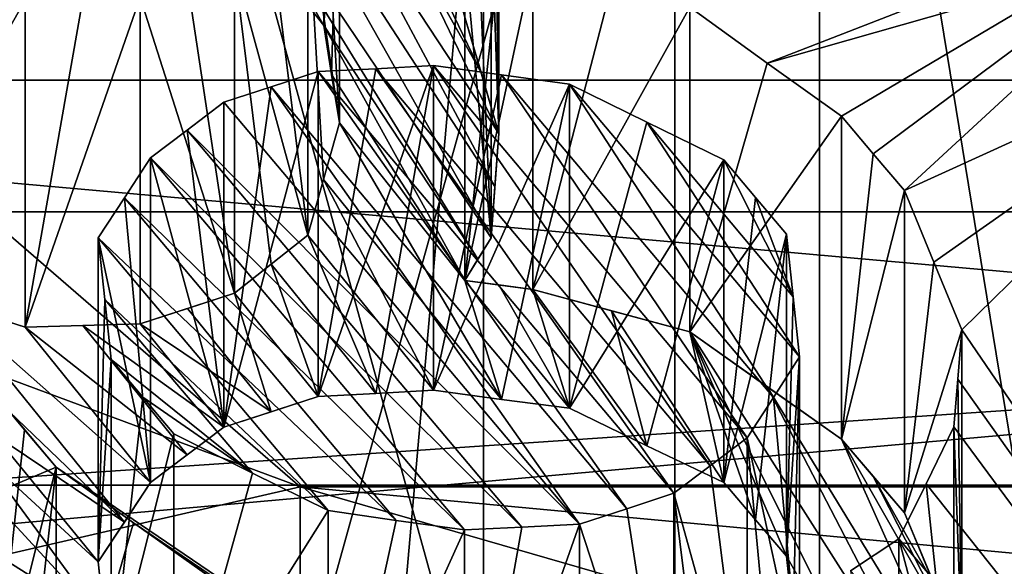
# Model space of a CAD drawing. Header units: millimetres. Extents: x -122 to 122, y -98 to 94.
# Tile 325 of 533: x 64.72 to 67.46, y -51.26 to -49.74. Entities that reach past the tile are written whole.
import ezdxf

# ---------------------------------------------------------------- set-up
doc = ezdxf.new("R2010")
doc.units = ezdxf.units.MM
doc.header["$LTSCALE"] = 26.699852
for name, color, linetype in [('1', 7, 'CONTINUOUS'), ('1751', 7, 'CONTINUOUS'), ('1775', 7, 'CONTINUOUS'), ('1785', 7, 'CONTINUOUS'), ('1801', 7, 'CONTINUOUS'), ('1813', 7, 'CONTINUOUS'), ('1823', 7, 'CONTINUOUS'), ('2', 7, 'CONTINUOUS'), ('37', 7, 'CONTINUOUS'), ('43', 7, 'CONTINUOUS'), ('45', 7, 'CONTINUOUS'), ('46', 7, 'CONTINUOUS'), ('49', 7, 'CONTINUOUS'), ('50', 7, 'CONTINUOUS'), ('5017', 7, 'CONTINUOUS'), ('5020', 7, 'CONTINUOUS'), ('5235', 7, 'CONTINUOUS'), ('5238', 7, 'CONTINUOUS'), ('5240', 7, 'CONTINUOUS'), ('5246', 7, 'CONTINUOUS'), ('5340', 7, 'CONTINUOUS'), ('5341', 7, 'CONTINUOUS'), ('5342', 7, 'CONTINUOUS'), ('5343', 7, 'CONTINUOUS'), ('5344', 7, 'CONTINUOUS'), ('5345', 7, 'CONTINUOUS'), ('5346', 7, 'CONTINUOUS'), ('5347', 7, 'CONTINUOUS'), ('5352', 7, 'CONTINUOUS'), ('5353', 7, 'CONTINUOUS'), ('5371', 7, 'CONTINUOUS'), ('5372', 7, 'CONTINUOUS'), ('5373', 7, 'CONTINUOUS'), ('5374', 7, 'CONTINUOUS'), ('5375', 7, 'CONTINUOUS'), ('5376', 7, 'CONTINUOUS'), ('5377', 7, 'CONTINUOUS'), ('5378', 7, 'CONTINUOUS'), ('5379', 7, 'CONTINUOUS'), ('5380', 7, 'CONTINUOUS'), ('5381', 7, 'CONTINUOUS'), ('5382', 7, 'CONTINUOUS'), ('5383', 7, 'CONTINUOUS'), ('5384', 7, 'CONTINUOUS'), ('5385', 7, 'CONTINUOUS'), ('5386', 7, 'CONTINUOUS'), ('5387', 7, 'CONTINUOUS'), ('5388', 7, 'CONTINUOUS'), ('5389', 7, 'CONTINUOUS'), ('5395', 7, 'CONTINUOUS'), ('5396', 7, 'CONTINUOUS'), ('5397', 7, 'CONTINUOUS'), ('5398', 7, 'CONTINUOUS'), ('5399', 7, 'CONTINUOUS'), ('5400', 7, 'CONTINUOUS'), ('5401', 7, 'CONTINUOUS'), ('5451', 7, 'CONTINUOUS'), ('6', 7, 'CONTINUOUS')]:
    doc.layers.add(name, color=color, linetype=linetype)

msp = doc.modelspace()

# ---------------------------------------------------------------- linework, layer by layer
at = {"layer": '1', "color": 7, "linetype": 'Continuous', "true_color": 0xf5f5f5}
for points in [[(59.3935, -52.4456, -66.8384), (55, -47.1423, -57.6529), (65.5004, -51.0395, -64.403), (59.3935, -52.4456, -66.8384)], [(55, -47.1423, -57.6529), (61, -47.1423, -57.6529), (65.5004, -51.0395, -64.403), (55, -47.1423, -57.6529)], [(80.6065, -52.4456, -66.8384), (59.3935, -52.4456, -66.8384), (65.5004, -51.0395, -64.403), (80.6065, -52.4456, -66.8384)], [(74.4996, -51.0395, -64.403), (80.6065, -52.4456, -66.8384), (65.5004, -51.0395, -64.403), (74.4996, -51.0395, -64.403)]]:
    msp.add_3dface(points, dxfattribs=at)
at = {"layer": '1751', "color": 250, "linetype": 'Continuous', "true_color": 0x323232}
for points in [[(94.5, -55.9103, 76.8394), (94.5, -48.9821, 80.8394), (45.5, -48.9821, 80.8394), (94.5, -55.9103, 76.8394)], [(45.5, -55.9103, 76.8394), (94.5, -55.9103, 76.8394), (45.5, -48.9821, 80.8394), (45.5, -55.9103, 76.8394)]]:
    msp.add_3dface(points, dxfattribs=at)
at = {"layer": '1775', "color": 250, "linetype": 'Continuous', "true_color": 0x323232}
for points in [[(78.5, -49.9103, 66.4471), (61.5, -49.9103, 66.4471), (78.5, -42.9821, 70.4471), (78.5, -49.9103, 66.4471)], [(78.5, -42.9821, 70.4471), (61.5, -49.9103, 66.4471), (61.5, -42.9821, 70.4471), (78.5, -42.9821, 70.4471)]]:
    msp.add_3dface(points, dxfattribs=at)
at = {"layer": '1785', "color": 250, "linetype": 'Continuous', "true_color": 0x323232}
for points in [[(61.5, -49.9103, 66.4471), (78.5, -49.9103, 66.4471), (78.5, -51.4279, 66.2473), (61.5, -49.9103, 66.4471)], [(61.5, -51.4279, 66.2473), (61.5, -49.9103, 66.4471), (78.5, -51.4279, 66.2473), (61.5, -51.4279, 66.2473)]]:
    msp.add_3dface(points, dxfattribs=at)
at = {"layer": '1801', "color": 250, "linetype": 'Continuous', "true_color": 0x323232}
for points in [[(94.5, -48.9821, -80.8394), (94.5, -55.9103, -76.8394), (45.5, -55.9103, -76.8394), (94.5, -48.9821, -80.8394)], [(94.5, -48.9821, -80.8394), (45.5, -55.9103, -76.8394), (45.5, -48.9821, -80.8394), (94.5, -48.9821, -80.8394)]]:
    msp.add_3dface(points, dxfattribs=at)
at = {"layer": '1813', "color": 250, "linetype": 'Continuous', "true_color": 0x323232}
for points in [[(61.5, -42.9821, -70.4471), (61.5, -49.9103, -66.4471), (78.5, -49.9103, -66.4471), (61.5, -42.9821, -70.4471)], [(78.5, -42.9821, -70.4471), (61.5, -42.9821, -70.4471), (78.5, -49.9103, -66.4471), (78.5, -42.9821, -70.4471)]]:
    msp.add_3dface(points, dxfattribs=at)
at = {"layer": '1823', "color": 250, "linetype": 'Continuous', "true_color": 0x323232}
for points in [[(78.5, -49.9103, -66.4471), (61.5, -49.9103, -66.4471), (61.5, -51.4279, -66.2473), (78.5, -49.9103, -66.4471)], [(78.5, -49.9103, -66.4471), (61.5, -51.4279, -66.2473), (78.5, -51.4279, -66.2473), (78.5, -49.9103, -66.4471)]]:
    msp.add_3dface(points, dxfattribs=at)
at = {"layer": '2', "color": 7, "linetype": 'Continuous', "true_color": 0xf5f5f5}
msp.add_3dface([(61, -49.7404, -56.1529), (59.3935, -55.0436, -65.3384), (65.5004, -53.6376, -62.903), (61, -49.7404, -56.1529)], dxfattribs=at)
at = {"layer": '37', "color": 7, "linetype": 'Continuous', "true_color": 0xf5f5f5}
for points in [[(61.75, -49.7404, -56.1529), (65.875, -53.3127, -62.3404), (58, -49.7404, -56.1529), (61.75, -49.7404, -56.1529)], [(58, -49.7404, -56.1529), (65.875, -53.3127, -62.3404), (59.6088, -52.7408, -61.3497), (58, -49.7404, -56.1529)]]:
    msp.add_3dface(points, dxfattribs=at)
at = {"layer": '43', "color": 7, "linetype": 'Continuous', "true_color": 0xf5f5f5}
for points in [[(70, -53.6186, -37.9138), (70, -43.7404, -43.617), (66.9428, -43.9306, -45.5452), (70, -53.6186, -37.9138)], [(66.9428, -43.9306, -45.5452), (64, -44.5442, -47.1529), (66.9428, -55.1934, -39.0427), (66.9428, -43.9306, -45.5452)], [(70, -53.6186, -37.9138), (66.9428, -43.9306, -45.5452), (66.9428, -55.1934, -39.0427), (70, -53.6186, -37.9138)], [(64, -44.5442, -47.1529), (64, -56.2789, -40.3779), (66.9428, -55.1934, -39.0427), (64, -44.5442, -47.1529)]]:
    msp.add_3dface(points, dxfattribs=at)
at = {"layer": '45', "color": 7, "linetype": 'Continuous', "true_color": 0xf5f5f5}
for points in [[(64.0093, -62.0504, -53.0395), (66.5413, -63.3164, -55.2322), (63.0825, -50.8944, -55.4866), (64.0093, -62.0504, -53.0395)], [(63.0825, -50.8944, -55.4866), (66.5413, -63.3164, -55.2322), (66.5413, -53.8897, -60.6747), (63.0825, -50.8944, -55.4866)]]:
    msp.add_3dface(points, dxfattribs=at)
at = {"layer": '46', "color": 7, "linetype": 'Continuous', "true_color": 0xf5f5f5}
for points in [[(63.0825, -60.321, -50.0441), (63.0825, -50.8944, -55.4866), (66.5413, -47.899, -50.2985), (63.0825, -60.321, -50.0441)], [(66.5413, -57.3257, -44.856), (63.0825, -60.321, -50.0441), (66.5413, -47.899, -50.2985), (66.5413, -57.3257, -44.856)], [(73.4587, -57.3257, -44.856), (66.5413, -57.3257, -44.856), (73.4587, -47.899, -50.2985), (73.4587, -57.3257, -44.856)], [(73.4587, -47.899, -50.2985), (66.5413, -57.3257, -44.856), (66.5413, -47.899, -50.2985), (73.4587, -47.899, -50.2985)]]:
    msp.add_3dface(points, dxfattribs=at)
at = {"layer": '49', "color": 7, "linetype": 'Continuous', "true_color": 0xf5f5f5}
for points in [[(61.75, -49.7404, -56.1529), (65.875, -46.168, -49.9654), (63.0825, -50.8944, -55.4866), (61.75, -49.7404, -56.1529)], [(63.0825, -50.8944, -55.4866), (65.875, -46.168, -49.9654), (66.5413, -47.899, -50.2985), (63.0825, -50.8944, -55.4866)]]:
    msp.add_3dface(points, dxfattribs=at)
at = {"layer": '50', "color": 7, "linetype": 'Continuous', "true_color": 0xf5f5f5}
for points in [[(65.875, -53.3127, -62.3404), (61.75, -49.7404, -56.1529), (66.5413, -53.8897, -60.6747), (65.875, -53.3127, -62.3404)], [(61.75, -49.7404, -56.1529), (63.0825, -50.8944, -55.4866), (66.5413, -53.8897, -60.6747), (61.75, -49.7404, -56.1529)]]:
    msp.add_3dface(points, dxfattribs=at)
at = {"layer": '5017', "color": 7, "linetype": 'Continuous', "true_color": 0xf5f5f5}
for points in [[(66.0095, -41.9544, -52.6671), (62.019, -45.4103, -58.6529), (66.0095, -90.8021, -24.4649), (66.0095, -41.9544, -52.6671)], [(73.9905, -41.9544, -52.6671), (66.0095, -41.9544, -52.6671), (73.9905, -90.8021, -24.4649), (73.9905, -41.9544, -52.6671)], [(73.9905, -90.8021, -24.4649), (66.0095, -41.9544, -52.6671), (66.0095, -90.8021, -24.4649), (73.9905, -90.8021, -24.4649)], [(66.0095, -90.8021, -24.4649), (62.019, -45.4103, -58.6529), (62.019, -94.258, -30.4506), (66.0095, -90.8021, -24.4649)]]:
    msp.add_3dface(points, dxfattribs=at)
at = {"layer": '5020', "color": 7, "linetype": 'Continuous', "true_color": 0xf5f5f5}
for points in [[(62.019, -45.4103, -58.6529), (66.0095, -48.8661, -64.6386), (62.019, -94.258, -30.4506), (62.019, -45.4103, -58.6529)], [(62.019, -94.258, -30.4506), (66.0095, -48.8661, -64.6386), (66.0095, -97.7139, -36.4364), (62.019, -94.258, -30.4506)], [(66.0095, -48.8661, -64.6386), (73.9905, -48.8661, -64.6386), (66.0095, -97.7139, -36.4364), (66.0095, -48.8661, -64.6386)], [(66.0095, -97.7139, -36.4364), (73.9905, -48.8661, -64.6386), (73.9905, -97.7139, -36.4364), (66.0095, -97.7139, -36.4364)]]:
    msp.add_3dface(points, dxfattribs=at)
at = {"layer": '5235', "color": 7, "linetype": 'Continuous', "true_color": 0xf5f5f5}
for points in [[(66.5832, -49.7074, 47.4776), (71.2415, -48.6011, 46.1946), (66.7982, -49.8632, 47.5998), (66.5832, -49.7074, 47.4776)], [(66.7982, -49.8632, 47.5998), (71.2415, -48.6011, 46.1946), (68.1181, -49.3505, 46.9333), (66.7982, -49.8632, 47.5998)], [(67.0046, -50.0104, 47.7186), (66.7982, -49.8632, 47.5998), (68.1181, -49.3505, 46.9333), (67.0046, -50.0104, 47.7186)], [(67.0925, -50.1151, 47.8138), (67.0046, -50.0104, 47.7186), (68.1181, -49.3505, 46.9333), (67.0925, -50.1151, 47.8138)], [(67.1789, -50.2172, 47.9079), (67.0925, -50.1151, 47.8138), (68.1181, -49.3505, 46.9333), (67.1789, -50.2172, 47.9079)], [(67.1789, -50.2172, 47.9079), (68.1181, -49.3505, 46.9333), (68.2164, -49.7448, 47.3093), (67.1789, -50.2172, 47.9079)], [(67.2607, -50.4163, 48.1071), (67.1789, -50.2172, 47.9079), (68.2164, -49.7448, 47.3093), (67.2607, -50.4163, 48.1071)], [(67.3385, -50.6034, 48.298), (67.2607, -50.4163, 48.1071), (68.2164, -49.7448, 47.3093), (67.3385, -50.6034, 48.298)], [(70, -54.5035, 53.4029), (67.3385, -50.6034, 48.298), (68.2164, -49.7448, 47.3093), (70, -54.5035, 53.4029)], [(67.3385, -50.6034, 48.298), (70, -54.5035, 53.4029), (67.3274, -50.7412, 48.4503), (67.3385, -50.6034, 48.298)], [(67.3274, -50.7412, 48.4503), (70, -54.5035, 53.4029), (67.3165, -50.8734, 48.5986), (67.3274, -50.7412, 48.4503)], [(64.6486, -50.7785, 49.0488), (64.8229, -50.9852, 49.2382), (63.6805, -51.4663, 50.1756), (64.6486, -50.7785, 49.0488)], [(64.7354, -50.8818, 49.1429), (64.8229, -50.9852, 49.2382), (64.6486, -50.7785, 49.0488), (64.7354, -50.8818, 49.1429)], [(67.3165, -50.8734, 48.5986), (70, -54.5035, 53.4029), (67.2395, -51.0311, 48.7872), (67.3165, -50.8734, 48.5986)], [(64.8229, -50.9852, 49.2382), (70, -54.5035, 53.4029), (63.6805, -51.4663, 50.1756), (64.8229, -50.9852, 49.2382)], [(65.0379, -51.14, 49.361), (70, -54.5035, 53.4029), (64.8229, -50.9852, 49.2382), (65.0379, -51.14, 49.361)], [(67.2395, -51.0311, 48.7872), (70, -54.5035, 53.4029), (67.1636, -51.1845, 48.9741), (67.2395, -51.0311, 48.7872)], [(65.2443, -51.2861, 49.4804), (70, -54.5035, 53.4029), (65.0379, -51.14, 49.361), (65.2443, -51.2861, 49.4804)], [(67.1636, -51.1845, 48.9741), (70, -54.5035, 53.4029), (67.029, -51.273, 49.0976), (67.1636, -51.1845, 48.9741)]]:
    msp.add_3dface(points, dxfattribs=at)
at = {"layer": '5238', "color": 7, "linetype": 'Continuous', "true_color": 0xf5f5f5}
for points in [[(65.5508, -49.8864, 47.8582), (65.7108, -49.8786, 47.8156), (66.5385, -51.0578, 48.9312), (65.5508, -49.8864, 47.8582)], [(65.7108, -49.8786, 47.8156), (65.8707, -49.8699, 47.7735), (66.6399, -50.9814, 48.826), (65.7108, -49.8786, 47.8156)], [(66.5385, -51.0578, 48.9312), (65.7108, -49.8786, 47.8156), (66.6399, -50.9814, 48.826), (66.5385, -51.0578, 48.9312)], [(66.0595, -49.8961, 47.7628), (66.7422, -50.9035, 48.7203), (65.8707, -49.8699, 47.7735), (66.0595, -49.8961, 47.7628)], [(65.8707, -49.8699, 47.7735), (66.7422, -50.9035, 48.7203), (66.6399, -50.9814, 48.826), (65.8707, -49.8699, 47.7735)], [(65.4199, -49.9294, 47.9319), (65.5508, -49.8864, 47.8582), (66.4076, -51.1008, 49.0049), (65.4199, -49.9294, 47.9319)], [(66.4076, -51.1008, 49.0049), (65.5508, -49.8864, 47.8582), (66.5385, -51.0578, 48.9312), (66.4076, -51.1008, 49.0049)], [(66.815, -50.7919, 48.5833), (66.7422, -50.9035, 48.7203), (66.0595, -49.8961, 47.7628), (66.815, -50.7919, 48.5833)], [(66.2487, -49.9212, 47.7526), (66.815, -50.7919, 48.5833), (66.0595, -49.8961, 47.7628), (66.2487, -49.9212, 47.7526)], [(65.289, -49.9717, 48.006), (65.4199, -49.9294, 47.9319), (66.2767, -51.1431, 49.079), (65.289, -49.9717, 48.006)], [(66.2767, -51.1431, 49.079), (65.4199, -49.9294, 47.9319), (66.4076, -51.1008, 49.0049), (66.2767, -51.1431, 49.079)], [(66.8878, -50.6792, 48.447), (66.815, -50.7919, 48.5833), (66.2487, -49.9212, 47.7526), (66.8878, -50.6792, 48.447)], [(66.4633, -50.0275, 47.8234), (66.8878, -50.6792, 48.447), (66.2487, -49.9212, 47.7526), (66.4633, -50.0275, 47.8234)], [(65.1872, -50.0492, 48.1112), (65.289, -49.9717, 48.006), (66.2767, -51.1431, 49.079), (65.1872, -50.0492, 48.1112)], [(66.87, -50.5126, 48.2682), (66.8878, -50.6792, 48.447), (66.4633, -50.0275, 47.8234), (66.87, -50.5126, 48.2682)], [(66.6774, -50.1316, 47.895), (66.87, -50.5126, 48.2682), (66.4633, -50.0275, 47.8234), (66.6774, -50.1316, 47.895)], [(65.0854, -50.1259, 48.2169), (65.1872, -50.0492, 48.1112), (66.1166, -51.1517, 49.1212), (65.0854, -50.1259, 48.2169)], [(66.1166, -51.1517, 49.1212), (65.1872, -50.0492, 48.1112), (66.2767, -51.1431, 49.079), (66.1166, -51.1517, 49.1212)], [(65.0126, -50.2374, 48.3539), (65.0854, -50.1259, 48.2169), (65.9569, -51.1595, 49.1637), (65.0126, -50.2374, 48.3539)], [(65.9569, -51.1595, 49.1637), (65.0854, -50.1259, 48.2169), (66.1166, -51.1517, 49.1212), (65.9569, -51.1595, 49.1637)], [(66.7655, -50.2365, 47.9905), (66.87, -50.5126, 48.2682), (66.6774, -50.1316, 47.895), (66.7655, -50.2365, 47.9905)], [(66.8517, -50.3383, 48.0843), (66.87, -50.5126, 48.2682), (66.7655, -50.2365, 47.9905), (66.8517, -50.3383, 48.0843)], [(64.9398, -50.3479, 48.4917), (65.0126, -50.2374, 48.3539), (65.7678, -51.1332, 49.1745), (64.9398, -50.3479, 48.4917)], [(65.7678, -51.1332, 49.1745), (65.0126, -50.2374, 48.3539), (65.9569, -51.1595, 49.1637), (65.7678, -51.1332, 49.1745)], [(64.958, -50.5194, 48.6746), (64.9398, -50.3479, 48.4917), (65.5789, -51.1059, 49.186), (64.958, -50.5194, 48.6746)], [(65.5789, -51.1059, 49.186), (64.9398, -50.3479, 48.4917), (65.7678, -51.1332, 49.1745), (65.5789, -51.1059, 49.186)], [(64.9758, -50.6863, 48.8557), (64.958, -50.5194, 48.6746), (65.3679, -51.0021, 49.1161), (64.9758, -50.6863, 48.8557)], [(65.3679, -51.0021, 49.1161), (64.958, -50.5194, 48.6746), (65.5789, -51.1059, 49.186), (65.3679, -51.0021, 49.1161)], [(65.0636, -50.7907, 48.9508), (64.9758, -50.6863, 48.8557), (65.3679, -51.0021, 49.1161), (65.0636, -50.7907, 48.9508)], [(65.1501, -50.893, 49.0451), (65.0636, -50.7907, 48.9508), (65.3679, -51.0021, 49.1161), (65.1501, -50.893, 49.0451)]]:
    msp.add_3dface(points, dxfattribs=at)
at = {"layer": '5240', "color": 7, "linetype": 'Continuous', "true_color": 0xf5f5f5}
for points in [[(64.4, -41.6338, 70.0708), (75.6, -50.2763, 65.0811), (69.9981, -41.001, 70.4362), (64.4, -41.6338, 70.0708)], [(64.4, -50.2763, 65.0811), (75.6, -50.2763, 65.0811), (64.4, -41.6338, 70.0708), (64.4, -50.2763, 65.0811)]]:
    msp.add_3dface(points, dxfattribs=at)
at = {"layer": '5246', "color": 7, "linetype": 'Continuous', "true_color": 0xf5f5f5}
for points in [[(75.6, -50.2763, 65.0811), (64.4, -50.2763, 65.0811), (64.4, -51.0351, 64.9812), (75.6, -50.2763, 65.0811)], [(75.6, -51.0351, 64.9812), (75.6, -50.2763, 65.0811), (64.4, -51.0351, 64.9812), (75.6, -51.0351, 64.9812)], [(64.4, -51.6423, 65.4471), (75.6, -51.6423, 65.4471), (75.6, -51.0351, 64.9812), (64.4, -51.6423, 65.4471)], [(64.4, -51.6423, 65.4471), (75.6, -51.0351, 64.9812), (64.4, -51.0351, 64.9812), (64.4, -51.6423, 65.4471)]]:
    msp.add_3dface(points, dxfattribs=at)
at = {"layer": '5340', "color": 7, "linetype": 'Continuous', "true_color": 0xf5f5f5}
for points in [[(65.9582, -49.5617, 47.4457), (66.0527, -49.5748, 47.4403), (65.9582, -50.4666, 46.9233), (65.9582, -49.5617, 47.4457)], [(66.0527, -49.5748, 47.4403), (66.1472, -49.5876, 47.4351), (65.9582, -50.4666, 46.9233), (66.0527, -49.5748, 47.4403)], [(66.1472, -49.5876, 47.4351), (66.1472, -50.4916, 46.9132), (65.9582, -50.4666, 46.9233), (66.1472, -49.5876, 47.4351)], [(65.9582, -50.4666, 46.9233), (66.1472, -50.4916, 46.9132), (66.0527, -50.4792, 46.9182), (65.9582, -50.4666, 46.9233)]]:
    msp.add_3dface(points, dxfattribs=at)
at = {"layer": '5341', "color": 7, "linetype": 'Continuous', "true_color": 0xf5f5f5}
for points in [[(66.1472, -49.5876, 47.4351), (66.3651, -49.6483, 47.4559), (66.1472, -50.4916, 46.9132), (66.1472, -49.5876, 47.4351)], [(66.3651, -49.6483, 47.4559), (66.5832, -49.7074, 47.4776), (66.1472, -50.4916, 46.9132), (66.3651, -49.6483, 47.4559)], [(66.1472, -50.4916, 46.9132), (66.5832, -49.7074, 47.4776), (66.5832, -50.6089, 46.9571), (66.1472, -50.4916, 46.9132)], [(66.1472, -50.4916, 46.9132), (66.5832, -50.6089, 46.9571), (66.3651, -50.5509, 46.9347), (66.1472, -50.4916, 46.9132)]]:
    msp.add_3dface(points, dxfattribs=at)
at = {"layer": '5342', "color": 7, "linetype": 'Continuous', "true_color": 0xf5f5f5}
for points in [[(66.5832, -49.7074, 47.4776), (66.7982, -49.8632, 47.5998), (66.5832, -50.6089, 46.9571), (66.5832, -49.7074, 47.4776)], [(66.7982, -49.8632, 47.5998), (67.0046, -50.0104, 47.7186), (66.5832, -50.6089, 46.9571), (66.7982, -49.8632, 47.5998)], [(66.5832, -50.6089, 46.9571), (67.0046, -50.0104, 47.7186), (67.0046, -50.9075, 47.2007), (66.5832, -50.6089, 46.9571)], [(66.5832, -50.6089, 46.9571), (67.0046, -50.9075, 47.2007), (66.7982, -50.7624, 47.0806), (66.5832, -50.6089, 46.9571)]]:
    msp.add_3dface(points, dxfattribs=at)
at = {"layer": '5343', "color": 7, "linetype": 'Continuous', "true_color": 0xf5f5f5}
for points in [[(67.0046, -50.0104, 47.7186), (67.0925, -50.1151, 47.8138), (67.0046, -50.9075, 47.2007), (67.0046, -50.0104, 47.7186)], [(67.0925, -50.1151, 47.8138), (67.1789, -50.2172, 47.9079), (67.0046, -50.9075, 47.2007), (67.0925, -50.1151, 47.8138)], [(67.0046, -50.9075, 47.2007), (67.1789, -50.2172, 47.9079), (67.1789, -51.1117, 47.3915), (67.0046, -50.9075, 47.2007)], [(67.0046, -50.9075, 47.2007), (67.1789, -51.1117, 47.3915), (67.0925, -51.0108, 47.2966), (67.0046, -50.9075, 47.2007)]]:
    msp.add_3dface(points, dxfattribs=at)
at = {"layer": '5344', "color": 7, "linetype": 'Continuous', "true_color": 0xf5f5f5}
for points in [[(67.1789, -50.2172, 47.9079), (67.2607, -50.4163, 48.1071), (67.1789, -51.1117, 47.3915), (67.1789, -50.2172, 47.9079)], [(67.2607, -50.4163, 48.1071), (67.3385, -50.6034, 48.298), (67.1789, -51.1117, 47.3915), (67.2607, -50.4163, 48.1071)], [(67.1789, -51.1117, 47.3915), (67.3385, -50.6034, 48.298), (67.3385, -51.4937, 47.784), (67.1789, -51.1117, 47.3915)], [(67.1789, -51.1117, 47.3915), (67.3385, -51.4937, 47.784), (67.2608, -51.3087, 47.592), (67.1789, -51.1117, 47.3915)]]:
    msp.add_3dface(points, dxfattribs=at)
at = {"layer": '5345', "color": 7, "linetype": 'Continuous', "true_color": 0xf5f5f5}
for points in [[(67.3385, -50.6034, 48.298), (67.3274, -50.7412, 48.4503), (67.3385, -51.4937, 47.784), (67.3385, -50.6034, 48.298)], [(67.3274, -50.7412, 48.4503), (67.3165, -50.8734, 48.5986), (67.3385, -51.4937, 47.784), (67.3274, -50.7412, 48.4503)], [(67.3385, -51.4937, 47.784), (67.3165, -50.8734, 48.5986), (67.3165, -51.7612, 48.0861), (67.3385, -51.4937, 47.784)]]:
    msp.add_3dface(points, dxfattribs=at)
at = {"layer": '5346', "color": 7, "linetype": 'Continuous', "true_color": 0xf5f5f5}
for points in [[(67.3165, -50.8734, 48.5986), (67.2395, -51.0311, 48.7872), (67.3165, -51.7612, 48.0861), (67.3165, -50.8734, 48.5986)], [(67.2395, -51.0311, 48.7872), (67.1636, -51.1845, 48.9741), (67.3165, -51.7612, 48.0861), (67.2395, -51.0311, 48.7872)], [(67.3165, -51.7612, 48.0861), (67.1636, -51.1845, 48.9741), (67.1636, -52.0698, 48.463), (67.3165, -51.7612, 48.0861)]]:
    msp.add_3dface(points, dxfattribs=at)
at = {"layer": '5347', "color": 7, "linetype": 'Continuous', "true_color": 0xf5f5f5}
msp.add_3dface([(67.1636, -51.1845, 48.9741), (67.029, -51.273, 49.0976), (67.1636, -52.0698, 48.463), (67.1636, -51.1845, 48.9741)], dxfattribs=at)
at = {"layer": '5352', "color": 7, "linetype": 'Continuous', "true_color": 0xf5f5f5}
for points in [[(65.0379, -51.14, 49.361), (64.8229, -50.9852, 49.2382), (64.8229, -51.8797, 48.7217), (65.0379, -51.14, 49.361)], [(65.2443, -51.2861, 49.4804), (65.0379, -51.14, 49.361), (64.8229, -51.8797, 48.7217), (65.2443, -51.2861, 49.4804)]]:
    msp.add_3dface(points, dxfattribs=at)
at = {"layer": '5353', "color": 7, "linetype": 'Continuous', "true_color": 0xf5f5f5}
for points in [[(64.7354, -50.8818, 49.1429), (64.6486, -50.7785, 49.0488), (64.6486, -51.6755, 48.5309), (64.7354, -50.8818, 49.1429)], [(64.8229, -50.9852, 49.2382), (64.7354, -50.8818, 49.1429), (64.6486, -51.6755, 48.5309), (64.8229, -50.9852, 49.2382)], [(64.8229, -50.9852, 49.2382), (64.6486, -51.6755, 48.5309), (64.7355, -51.7777, 48.6258), (64.8229, -50.9852, 49.2382)], [(64.8229, -51.8797, 48.7217), (64.8229, -50.9852, 49.2382), (64.7355, -51.7777, 48.6258), (64.8229, -51.8797, 48.7217)]]:
    msp.add_3dface(points, dxfattribs=at)
at = {"layer": '5371', "color": 7, "linetype": 'Continuous', "true_color": 0xf5f5f5}
for points in [[(65.9515, -49.7134, 46.19), (66.053, -49.1487, 47.0262), (66.053, -50.0582, 46.5011), (65.9515, -49.7134, 46.19)], [(65.9515, -49.7134, 46.19), (66.053, -50.0582, 46.5011), (66.0031, -49.8896, 46.3478), (65.9515, -49.7134, 46.19)]]:
    msp.add_3dface(points, dxfattribs=at)
at = {"layer": '5372', "color": 7, "linetype": 'Continuous', "true_color": 0xf5f5f5}
for points in [[(66.053, -49.1487, 47.0262), (66.0418, -49.2979, 47.1714), (66.053, -50.0582, 46.5011), (66.053, -49.1487, 47.0262)], [(66.0418, -49.2979, 47.1714), (66.031, -49.4419, 47.3135), (66.053, -50.0582, 46.5011), (66.0418, -49.2979, 47.1714)], [(66.053, -50.0582, 46.5011), (66.031, -49.4419, 47.3135), (66.031, -50.3479, 46.7904), (66.053, -50.0582, 46.5011)], [(66.053, -50.0582, 46.5011), (66.031, -50.3479, 46.7904), (66.0418, -50.2057, 46.6474), (66.053, -50.0582, 46.5011)]]:
    msp.add_3dface(points, dxfattribs=at)
at = {"layer": '5373', "color": 7, "linetype": 'Continuous', "true_color": 0xf5f5f5}
for points in [[(66.031, -49.4419, 47.3135), (65.9946, -49.5019, 47.3794), (66.031, -50.3479, 46.7904), (66.031, -49.4419, 47.3135)], [(65.9946, -49.5019, 47.3794), (65.9582, -49.5617, 47.4457), (66.031, -50.3479, 46.7904), (65.9946, -49.5019, 47.3794)], [(65.9582, -49.5617, 47.4457), (65.9582, -50.4666, 46.9233), (66.031, -50.3479, 46.7904), (65.9582, -49.5617, 47.4457)], [(66.031, -50.3479, 46.7904), (65.9582, -50.4666, 46.9233), (65.9946, -50.4073, 46.8567), (66.031, -50.3479, 46.7904)]]:
    msp.add_3dface(points, dxfattribs=at)
at = {"layer": '5374', "color": 7, "linetype": 'Continuous', "true_color": 0xf5f5f5}
for points in [[(66.6399, -50.9814, 48.826), (66.7422, -50.9035, 48.7203), (66.7422, -51.7923, 48.2072), (66.6399, -50.9814, 48.826)], [(66.5385, -51.0578, 48.9312), (66.6399, -50.9814, 48.826), (66.7422, -51.7923, 48.2072), (66.5385, -51.0578, 48.9312)], [(66.5385, -51.0578, 48.9312), (66.7422, -51.7923, 48.2072), (66.6399, -51.8697, 48.3131), (66.5385, -51.0578, 48.9312)], [(66.5385, -51.9457, 48.4186), (66.5385, -51.0578, 48.9312), (66.6399, -51.8697, 48.3131), (66.5385, -51.9457, 48.4186)]]:
    msp.add_3dface(points, dxfattribs=at)
at = {"layer": '5375', "color": 7, "linetype": 'Continuous', "true_color": 0xf5f5f5}
for points in [[(66.815, -50.7919, 48.5833), (66.8878, -50.6792, 48.447), (66.8878, -51.5697, 47.9328), (66.815, -50.7919, 48.5833)], [(66.7422, -50.9035, 48.7203), (66.815, -50.7919, 48.5833), (66.8878, -51.5697, 47.9328), (66.7422, -50.9035, 48.7203)], [(66.7422, -51.7923, 48.2072), (66.7422, -50.9035, 48.7203), (66.815, -51.6815, 48.0697), (66.7422, -51.7923, 48.2072)], [(66.7422, -50.9035, 48.7203), (66.8878, -51.5697, 47.9328), (66.815, -51.6815, 48.0697), (66.7422, -50.9035, 48.7203)]]:
    msp.add_3dface(points, dxfattribs=at)
at = {"layer": '5376', "color": 7, "linetype": 'Continuous', "true_color": 0xf5f5f5}
for points in [[(66.87, -50.5126, 48.2682), (66.8517, -50.3383, 48.0843), (66.8517, -51.2323, 47.5682), (66.87, -50.5126, 48.2682)], [(66.8878, -50.6792, 48.447), (66.87, -50.5126, 48.2682), (66.8517, -51.2323, 47.5682), (66.8878, -50.6792, 48.447)], [(66.8878, -50.6792, 48.447), (66.8517, -51.2323, 47.5682), (66.8701, -51.405, 47.7533), (66.8878, -50.6792, 48.447)], [(66.8878, -51.5697, 47.9328), (66.8878, -50.6792, 48.447), (66.8701, -51.405, 47.7533), (66.8878, -51.5697, 47.9328)]]:
    msp.add_3dface(points, dxfattribs=at)
at = {"layer": '5377', "color": 7, "linetype": 'Continuous', "true_color": 0xf5f5f5}
for points in [[(66.7655, -50.2365, 47.9905), (66.6774, -50.1316, 47.895), (66.6774, -51.0282, 47.3774), (66.7655, -50.2365, 47.9905)], [(66.8517, -50.3383, 48.0843), (66.7655, -50.2365, 47.9905), (66.6774, -51.0282, 47.3774), (66.8517, -50.3383, 48.0843)], [(66.8517, -50.3383, 48.0843), (66.6774, -51.0282, 47.3774), (66.7656, -51.1318, 47.4737), (66.8517, -50.3383, 48.0843)], [(66.8517, -51.2323, 47.5682), (66.8517, -50.3383, 48.0843), (66.7656, -51.1318, 47.4737), (66.8517, -51.2323, 47.5682)]]:
    msp.add_3dface(points, dxfattribs=at)
at = {"layer": '5378', "color": 7, "linetype": 'Continuous', "true_color": 0xf5f5f5}
for points in [[(66.4633, -50.0275, 47.8234), (66.2487, -49.9212, 47.7526), (66.2487, -50.8212, 47.233), (66.4633, -50.0275, 47.8234)], [(66.6774, -50.1316, 47.895), (66.4633, -50.0275, 47.8234), (66.2487, -50.8212, 47.233), (66.6774, -50.1316, 47.895)], [(66.6774, -50.1316, 47.895), (66.2487, -50.8212, 47.233), (66.4633, -50.9257, 47.3047), (66.6774, -50.1316, 47.895)], [(66.6774, -51.0282, 47.3774), (66.6774, -50.1316, 47.895), (66.4633, -50.9257, 47.3047), (66.6774, -51.0282, 47.3774)]]:
    msp.add_3dface(points, dxfattribs=at)
at = {"layer": '5379', "color": 7, "linetype": 'Continuous', "true_color": 0xf5f5f5}
for points in [[(66.0595, -49.8961, 47.7628), (65.8707, -49.8699, 47.7735), (65.8707, -50.7716, 47.253), (66.0595, -49.8961, 47.7628)], [(66.2487, -49.9212, 47.7526), (66.0595, -49.8961, 47.7628), (65.8707, -50.7716, 47.253), (66.2487, -49.9212, 47.7526)], [(66.2487, -49.9212, 47.7526), (65.8707, -50.7716, 47.253), (66.0595, -50.7969, 47.2427), (66.2487, -49.9212, 47.7526)], [(66.2487, -50.8212, 47.233), (66.2487, -49.9212, 47.7526), (66.0595, -50.7969, 47.2427), (66.2487, -50.8212, 47.233)]]:
    msp.add_3dface(points, dxfattribs=at)
at = {"layer": '5380', "color": 7, "linetype": 'Continuous', "true_color": 0xf5f5f5}
for points in [[(65.8707, -49.8699, 47.7735), (65.7108, -49.8786, 47.8156), (65.5508, -50.7889, 47.3371), (65.8707, -49.8699, 47.7735)], [(65.8707, -49.8699, 47.7735), (65.5508, -50.7889, 47.3371), (65.7108, -50.7807, 47.2948), (65.8707, -49.8699, 47.7735)], [(65.7108, -49.8786, 47.8156), (65.5508, -49.8864, 47.8582), (65.5508, -50.7889, 47.3371), (65.7108, -49.8786, 47.8156)], [(65.8707, -50.7716, 47.253), (65.8707, -49.8699, 47.7735), (65.7108, -50.7807, 47.2948), (65.8707, -50.7716, 47.253)]]:
    msp.add_3dface(points, dxfattribs=at)
at = {"layer": '5381', "color": 7, "linetype": 'Continuous', "true_color": 0xf5f5f5}
for points in [[(65.5508, -49.8864, 47.8582), (65.4199, -49.9294, 47.9319), (65.289, -50.8742, 47.4849), (65.5508, -49.8864, 47.8582)], [(65.5508, -50.7889, 47.3371), (65.5508, -49.8864, 47.8582), (65.289, -50.8742, 47.4849), (65.5508, -50.7889, 47.3371)], [(65.4199, -49.9294, 47.9319), (65.289, -49.9717, 48.006), (65.289, -50.8742, 47.4849), (65.4199, -49.9294, 47.9319)], [(65.5508, -50.7889, 47.3371), (65.289, -50.8742, 47.4849), (65.4199, -50.8319, 47.4108), (65.5508, -50.7889, 47.3371)]]:
    msp.add_3dface(points, dxfattribs=at)
at = {"layer": '5382', "color": 7, "linetype": 'Continuous', "true_color": 0xf5f5f5}
for points in [[(65.289, -49.9717, 48.006), (65.1872, -50.0492, 48.1112), (65.289, -50.8742, 47.4849), (65.289, -49.9717, 48.006)], [(65.1872, -50.0492, 48.1112), (65.0854, -50.1259, 48.2169), (65.289, -50.8742, 47.4849), (65.1872, -50.0492, 48.1112)], [(65.289, -50.8742, 47.4849), (65.0854, -50.1259, 48.2169), (65.0854, -51.0276, 47.6964), (65.289, -50.8742, 47.4849)], [(65.289, -50.8742, 47.4849), (65.0854, -51.0276, 47.6964), (65.1872, -50.9513, 47.5904), (65.289, -50.8742, 47.4849)]]:
    msp.add_3dface(points, dxfattribs=at)
at = {"layer": '5383', "color": 7, "linetype": 'Continuous', "true_color": 0xf5f5f5}
for points in [[(65.0854, -50.1259, 48.2169), (65.0126, -50.2374, 48.3539), (65.0854, -51.0276, 47.6964), (65.0854, -50.1259, 48.2169)], [(65.0126, -50.2374, 48.3539), (64.9398, -50.3479, 48.4917), (65.0854, -51.0276, 47.6964), (65.0126, -50.2374, 48.3539)], [(65.0854, -51.0276, 47.6964), (64.9398, -50.3479, 48.4917), (64.9398, -51.2479, 47.9721), (65.0854, -51.0276, 47.6964)], [(65.0854, -51.0276, 47.6964), (64.9398, -51.2479, 47.9721), (65.0126, -51.1382, 47.8338), (65.0854, -51.0276, 47.6964)]]:
    msp.add_3dface(points, dxfattribs=at)
at = {"layer": '5384', "color": 7, "linetype": 'Continuous', "true_color": 0xf5f5f5}
for points in [[(64.9398, -50.3479, 48.4917), (64.958, -50.5194, 48.6746), (64.9398, -51.2479, 47.9721), (64.9398, -50.3479, 48.4917)], [(64.958, -50.5194, 48.6746), (64.9758, -50.6863, 48.8557), (64.9398, -51.2479, 47.9721), (64.958, -50.5194, 48.6746)], [(64.9398, -51.2479, 47.9721), (64.9758, -50.6863, 48.8557), (64.9758, -51.5828, 48.3381), (64.9398, -51.2479, 47.9721)], [(64.9398, -51.2479, 47.9721), (64.9758, -51.5828, 48.3381), (64.958, -51.4177, 48.1561), (64.9398, -51.2479, 47.9721)]]:
    msp.add_3dface(points, dxfattribs=at)
at = {"layer": '5385', "color": 7, "linetype": 'Continuous', "true_color": 0xf5f5f5}
for points in [[(64.9758, -50.6863, 48.8557), (65.0636, -50.7907, 48.9508), (64.9758, -51.5828, 48.3381), (64.9758, -50.6863, 48.8557)], [(65.0636, -50.7907, 48.9508), (65.1501, -50.893, 49.0451), (64.9758, -51.5828, 48.3381), (65.0636, -50.7907, 48.9508)], [(64.9758, -51.5828, 48.3381), (65.1501, -50.893, 49.0451), (65.1501, -51.787, 48.5289), (64.9758, -51.5828, 48.3381)]]:
    msp.add_3dface(points, dxfattribs=at)
at = {"layer": '5386', "color": 7, "linetype": 'Continuous', "true_color": 0xf5f5f5}
for points in [[(65.1501, -50.893, 49.0451), (65.3679, -51.0021, 49.1161), (65.1501, -51.787, 48.5289), (65.1501, -50.893, 49.0451)], [(65.3679, -51.0021, 49.1161), (65.5789, -51.1059, 49.186), (65.1501, -51.787, 48.5289), (65.3679, -51.0021, 49.1161)], [(65.1501, -51.787, 48.5289), (65.5789, -51.1059, 49.186), (65.5789, -51.9964, 48.6718), (65.1501, -51.787, 48.5289)]]:
    msp.add_3dface(points, dxfattribs=at)
at = {"layer": '5387', "color": 7, "linetype": 'Continuous', "true_color": 0xf5f5f5}
for points in [[(65.5789, -51.1059, 49.186), (65.7678, -51.1332, 49.1745), (65.5789, -51.9964, 48.6718), (65.5789, -51.1059, 49.186)], [(65.7678, -51.1332, 49.1745), (65.9569, -51.1595, 49.1637), (65.5789, -51.9964, 48.6718), (65.7678, -51.1332, 49.1745)], [(65.5789, -51.9964, 48.6718), (65.9569, -51.1595, 49.1637), (65.9569, -52.0483, 48.6506), (65.5789, -51.9964, 48.6718)]]:
    msp.add_3dface(points, dxfattribs=at)
at = {"layer": '5388', "color": 7, "linetype": 'Continuous', "true_color": 0xf5f5f5}
for points in [[(66.1166, -51.1517, 49.1212), (66.2767, -51.1431, 49.079), (65.9569, -52.0483, 48.6506), (66.1166, -51.1517, 49.1212)], [(65.9569, -52.0483, 48.6506), (66.2767, -51.1431, 49.079), (66.2767, -52.031, 48.5664), (65.9569, -52.0483, 48.6506)], [(65.9569, -51.1595, 49.1637), (66.1166, -51.1517, 49.1212), (65.9569, -52.0483, 48.6506), (65.9569, -51.1595, 49.1637)]]:
    msp.add_3dface(points, dxfattribs=at)
at = {"layer": '5389', "color": 7, "linetype": 'Continuous', "true_color": 0xf5f5f5}
for points in [[(66.4076, -51.1008, 49.0049), (66.5385, -51.0578, 48.9312), (66.5385, -51.9457, 48.4186), (66.4076, -51.1008, 49.0049)], [(66.2767, -51.1431, 49.079), (66.4076, -51.1008, 49.0049), (66.5385, -51.9457, 48.4186), (66.2767, -51.1431, 49.079)], [(66.2767, -51.1431, 49.079), (66.5385, -51.9457, 48.4186), (66.2767, -52.031, 48.5664), (66.2767, -51.1431, 49.079)]]:
    msp.add_3dface(points, dxfattribs=at)
at = {"layer": '5395', "color": 7, "linetype": 'Continuous', "true_color": 0xf5f5f5}
for points in [[(64.5185, -49.6174, 47.8373), (64.7368, -49.6888, 47.8519), (64.3007, -50.4556, 47.2976), (64.5185, -49.6174, 47.8373)], [(64.3007, -50.4556, 47.2976), (64.7368, -49.6888, 47.8519), (64.7368, -50.5966, 47.3278), (64.3007, -50.4556, 47.2976)], [(64.3007, -50.4556, 47.2976), (64.7368, -50.5966, 47.3278), (64.5183, -50.5268, 47.3122), (64.3007, -50.4556, 47.2976)]]:
    msp.add_3dface(points, dxfattribs=at)
at = {"layer": '5396', "color": 7, "linetype": 'Continuous', "true_color": 0xf5f5f5}
for points in [[(64.8968, -49.685, 47.807), (65.0566, -49.6803, 47.7626), (64.7368, -50.5966, 47.3278), (64.8968, -49.685, 47.807)], [(64.7368, -50.5966, 47.3278), (65.0566, -49.6803, 47.7626), (65.0566, -50.5869, 47.2392), (64.7368, -50.5966, 47.3278)], [(64.7368, -49.6888, 47.8519), (64.8968, -49.685, 47.807), (64.7368, -50.5966, 47.3278), (64.7368, -49.6888, 47.8519)], [(64.7368, -50.5966, 47.3278), (65.0566, -50.5869, 47.2392), (64.8968, -50.5922, 47.2832), (64.7368, -50.5966, 47.3278)]]:
    msp.add_3dface(points, dxfattribs=at)
at = {"layer": '5397', "color": 7, "linetype": 'Continuous', "true_color": 0xf5f5f5}
for points in [[(65.1876, -49.638, 47.6884), (65.3184, -49.595, 47.6148), (65.3184, -50.5016, 47.0914), (65.1876, -49.638, 47.6884)], [(65.0566, -49.6803, 47.7626), (65.1876, -49.638, 47.6884), (65.3184, -50.5016, 47.0914), (65.0566, -49.6803, 47.7626)], [(65.0566, -50.5869, 47.2392), (65.0566, -49.6803, 47.7626), (65.3184, -50.5016, 47.0914), (65.0566, -50.5869, 47.2392)], [(65.0566, -50.5869, 47.2392), (65.3184, -50.5016, 47.0914), (65.1876, -50.5446, 47.165), (65.0566, -50.5869, 47.2392)]]:
    msp.add_3dface(points, dxfattribs=at)
at = {"layer": '5398', "color": 7, "linetype": 'Continuous', "true_color": 0xf5f5f5}
for points in [[(65.4203, -49.5143, 47.5113), (65.5221, -49.4328, 47.4085), (65.5221, -50.3406, 46.8844), (65.4203, -49.5143, 47.5113)], [(65.3184, -49.595, 47.6148), (65.4203, -49.5143, 47.5113), (65.5221, -50.3406, 46.8844), (65.3184, -49.595, 47.6148)], [(65.3184, -50.5016, 47.0914), (65.3184, -49.595, 47.6148), (65.4203, -50.4215, 46.9876), (65.3184, -50.5016, 47.0914)], [(65.3184, -49.595, 47.6148), (65.5221, -50.3406, 46.8844), (65.4203, -50.4215, 46.9876), (65.3184, -49.595, 47.6148)]]:
    msp.add_3dface(points, dxfattribs=at)
at = {"layer": '5399', "color": 7, "linetype": 'Continuous', "true_color": 0xf5f5f5}
for points in [[(65.5659, -49.2758, 47.2458), (65.6096, -49.1177, 47.0846), (65.6096, -50.0289, 46.5585), (65.5659, -49.2758, 47.2458)], [(65.5221, -49.4328, 47.4085), (65.5659, -49.2758, 47.2458), (65.6096, -50.0289, 46.5585), (65.5221, -49.4328, 47.4085)], [(65.5221, -50.3406, 46.8844), (65.5221, -49.4328, 47.4085), (65.5656, -50.1865, 46.722), (65.5221, -50.3406, 46.8844)], [(65.5221, -49.4328, 47.4085), (65.6096, -50.0289, 46.5585), (65.5656, -50.1865, 46.722), (65.5221, -49.4328, 47.4085)]]:
    msp.add_3dface(points, dxfattribs=at)
at = {"layer": '5400', "color": 7, "linetype": 'Continuous', "true_color": 0xf5f5f5}
for points in [[(65.588, -48.9818, 46.9605), (65.5662, -48.8435, 46.8357), (65.5662, -49.7583, 46.3075), (65.588, -48.9818, 46.9605)], [(65.6096, -49.1177, 47.0846), (65.588, -48.9818, 46.9605), (65.5662, -49.7583, 46.3075), (65.6096, -49.1177, 47.0846)], [(65.6096, -49.1177, 47.0846), (65.5662, -49.7583, 46.3075), (65.588, -49.8948, 46.4333), (65.6096, -49.1177, 47.0846)], [(65.6096, -50.0289, 46.5585), (65.6096, -49.1177, 47.0846), (65.588, -49.8948, 46.4333), (65.6096, -50.0289, 46.5585)]]:
    msp.add_3dface(points, dxfattribs=at)
at = {"layer": '5401', "color": 7, "linetype": 'Continuous', "true_color": 0xf5f5f5}
msp.add_3dface([(65.5662, -49.7583, 46.3075), (65.5662, -48.8435, 46.8357), (65.5084, -49.6834, 46.2485), (65.5662, -49.7583, 46.3075)], dxfattribs=at)
at = {"layer": '5451', "color": 7, "linetype": 'Continuous', "true_color": 0xf5f5f5}
for points in [[(65.17, -49.0696, 45.7564), (65.3558, -49.1511, 45.79), (66.031, -50.3479, 46.7904), (65.17, -49.0696, 45.7564)], [(65.17, -49.0696, 45.7564), (66.031, -50.3479, 46.7904), (65.9946, -50.4073, 46.8567), (65.17, -49.0696, 45.7564)], [(65.17, -49.0696, 45.7564), (65.9946, -50.4073, 46.8567), (65.5662, -49.7583, 46.3075), (65.17, -49.0696, 45.7564)], [(65.17, -49.0696, 45.7564), (65.5662, -49.7583, 46.3075), (65.5084, -49.6834, 46.2485), (65.17, -49.0696, 45.7564)], [(65.3558, -49.1511, 45.79), (65.5671, -49.3209, 45.9006), (66.0418, -50.2057, 46.6474), (65.3558, -49.1511, 45.79)], [(66.031, -50.3479, 46.7904), (65.3558, -49.1511, 45.79), (66.0418, -50.2057, 46.6474), (66.031, -50.3479, 46.7904)], [(65.5671, -49.3209, 45.9006), (65.7772, -49.4872, 46.0119), (66.053, -50.0582, 46.5011), (65.5671, -49.3209, 45.9006)], [(65.5671, -49.3209, 45.9006), (66.053, -50.0582, 46.5011), (66.0418, -50.2057, 46.6474), (65.5671, -49.3209, 45.9006)], [(65.7772, -49.4872, 46.0119), (65.8642, -49.6006, 46.1007), (66.0031, -49.8896, 46.3478), (65.7772, -49.4872, 46.0119)], [(66.053, -50.0582, 46.5011), (65.7772, -49.4872, 46.0119), (66.0031, -49.8896, 46.3478), (66.053, -50.0582, 46.5011)], [(65.8642, -49.6006, 46.1007), (65.9515, -49.7134, 46.19), (66.0031, -49.8896, 46.3478), (65.8642, -49.6006, 46.1007)], [(65.9946, -50.4073, 46.8567), (65.9582, -50.4666, 46.9233), (65.5662, -49.7583, 46.3075), (65.9946, -50.4073, 46.8567)], [(65.5662, -49.7583, 46.3075), (65.9582, -50.4666, 46.9233), (65.588, -49.8948, 46.4333), (65.5662, -49.7583, 46.3075)], [(65.9582, -50.4666, 46.9233), (65.6096, -50.0289, 46.5585), (65.588, -49.8948, 46.4333), (65.9582, -50.4666, 46.9233)], [(65.6096, -50.0289, 46.5585), (66.0595, -50.7969, 47.2427), (65.5656, -50.1865, 46.722), (65.6096, -50.0289, 46.5585)], [(65.9582, -50.4666, 46.9233), (66.0595, -50.7969, 47.2427), (65.6096, -50.0289, 46.5585), (65.9582, -50.4666, 46.9233)], [(65.8707, -50.7716, 47.253), (65.5221, -50.3406, 46.8844), (65.5656, -50.1865, 46.722), (65.8707, -50.7716, 47.253)], [(66.0595, -50.7969, 47.2427), (65.8707, -50.7716, 47.253), (65.5656, -50.1865, 46.722), (66.0595, -50.7969, 47.2427)], [(65.5221, -50.3406, 46.8844), (65.7108, -50.7807, 47.2948), (65.4203, -50.4215, 46.9876), (65.5221, -50.3406, 46.8844)], [(65.8707, -50.7716, 47.253), (65.7108, -50.7807, 47.2948), (65.5221, -50.3406, 46.8844), (65.8707, -50.7716, 47.253)], [(65.5508, -50.7889, 47.3371), (65.3184, -50.5016, 47.0914), (65.4203, -50.4215, 46.9876), (65.5508, -50.7889, 47.3371)], [(65.7108, -50.7807, 47.2948), (65.5508, -50.7889, 47.3371), (65.4203, -50.4215, 46.9876), (65.7108, -50.7807, 47.2948)], [(65.0126, -51.1382, 47.8338), (64.6493, -50.8933, 47.6623), (64.3007, -50.4556, 47.2976), (65.0126, -51.1382, 47.8338)], [(65.0126, -51.1382, 47.8338), (64.3007, -50.4556, 47.2976), (64.5183, -50.5268, 47.3122), (65.0126, -51.1382, 47.8338)], [(65.9582, -50.4666, 46.9233), (66.0527, -50.4792, 46.9182), (66.2487, -50.8212, 47.233), (65.9582, -50.4666, 46.9233)], [(65.9582, -50.4666, 46.9233), (66.2487, -50.8212, 47.233), (66.0595, -50.7969, 47.2427), (65.9582, -50.4666, 46.9233)], [(66.0527, -50.4792, 46.9182), (66.1472, -50.4916, 46.9132), (66.2487, -50.8212, 47.233), (66.0527, -50.4792, 46.9182)], [(65.3184, -50.5016, 47.0914), (65.4199, -50.8319, 47.4108), (65.1876, -50.5446, 47.165), (65.3184, -50.5016, 47.0914)], [(65.5508, -50.7889, 47.3371), (65.4199, -50.8319, 47.4108), (65.3184, -50.5016, 47.0914), (65.5508, -50.7889, 47.3371)], [(66.1472, -50.4916, 46.9132), (66.3651, -50.5509, 46.9347), (66.4633, -50.9257, 47.3047), (66.1472, -50.4916, 46.9132)], [(66.2487, -50.8212, 47.233), (66.1472, -50.4916, 46.9132), (66.4633, -50.9257, 47.3047), (66.2487, -50.8212, 47.233)], [(65.0854, -51.0276, 47.6964), (65.0126, -51.1382, 47.8338), (64.5183, -50.5268, 47.3122), (65.0854, -51.0276, 47.6964)], [(64.7368, -50.5966, 47.3278), (65.0854, -51.0276, 47.6964), (64.5183, -50.5268, 47.3122), (64.7368, -50.5966, 47.3278)], [(65.4199, -50.8319, 47.4108), (65.0566, -50.5869, 47.2392), (65.1876, -50.5446, 47.165), (65.4199, -50.8319, 47.4108)], [(66.3651, -50.5509, 46.9347), (66.5832, -50.6089, 46.9571), (66.6774, -51.0282, 47.3774), (66.3651, -50.5509, 46.9347)], [(66.3651, -50.5509, 46.9347), (66.6774, -51.0282, 47.3774), (66.4633, -50.9257, 47.3047), (66.3651, -50.5509, 46.9347)], [(65.1872, -50.9513, 47.5904), (64.7368, -50.5966, 47.3278), (64.8968, -50.5922, 47.2832), (65.1872, -50.9513, 47.5904)], [(65.0566, -50.5869, 47.2392), (65.289, -50.8742, 47.4849), (64.8968, -50.5922, 47.2832), (65.0566, -50.5869, 47.2392)], [(65.289, -50.8742, 47.4849), (65.1872, -50.9513, 47.5904), (64.8968, -50.5922, 47.2832), (65.289, -50.8742, 47.4849)], [(65.4199, -50.8319, 47.4108), (65.289, -50.8742, 47.4849), (65.0566, -50.5869, 47.2392), (65.4199, -50.8319, 47.4108)], [(65.1872, -50.9513, 47.5904), (65.0854, -51.0276, 47.6964), (64.7368, -50.5966, 47.3278), (65.1872, -50.9513, 47.5904)], [(66.5832, -50.6089, 46.9571), (66.7982, -50.7624, 47.0806), (67.3165, -51.7612, 48.0861), (66.5832, -50.6089, 46.9571)], [(66.5832, -50.6089, 46.9571), (67.3165, -51.7612, 48.0861), (67.2395, -51.9176, 48.2754), (66.5832, -50.6089, 46.9571)], [(66.5832, -50.6089, 46.9571), (67.2395, -51.9176, 48.2754), (66.8517, -51.2323, 47.5682), (66.5832, -50.6089, 46.9571)], [(66.5832, -50.6089, 46.9571), (66.8517, -51.2323, 47.5682), (66.7656, -51.1318, 47.4737), (66.5832, -50.6089, 46.9571)], [(66.6774, -51.0282, 47.3774), (66.5832, -50.6089, 46.9571), (66.7656, -51.1318, 47.4737), (66.6774, -51.0282, 47.3774)], [(66.7982, -50.7624, 47.0806), (67.0046, -50.9075, 47.2007), (67.3274, -51.6301, 47.9371), (66.7982, -50.7624, 47.0806)], [(67.3165, -51.7612, 48.0861), (66.7982, -50.7624, 47.0806), (67.3274, -51.6301, 47.9371), (67.3165, -51.7612, 48.0861)], [(64.6129, -50.9485, 47.731), (64.6493, -50.8933, 47.6623), (64.9398, -51.2479, 47.9721), (64.6129, -50.9485, 47.731)], [(64.9398, -51.2479, 47.9721), (64.6493, -50.8933, 47.6623), (65.0126, -51.1382, 47.8338), (64.9398, -51.2479, 47.9721)], [(67.0046, -50.9075, 47.2007), (67.0925, -51.0108, 47.2966), (67.3385, -51.4937, 47.784), (67.0046, -50.9075, 47.2007)], [(67.0046, -50.9075, 47.2007), (67.3385, -51.4937, 47.784), (67.3274, -51.6301, 47.9371), (67.0046, -50.9075, 47.2007)], [(64.5765, -51.0036, 47.8), (64.6129, -50.9485, 47.731), (64.958, -51.4177, 48.1561), (64.5765, -51.0036, 47.8)], [(64.6129, -50.9485, 47.731), (64.9398, -51.2479, 47.9721), (64.958, -51.4177, 48.1561), (64.6129, -50.9485, 47.731)], [(64.5324, -51.1494, 47.9706), (64.5765, -51.0036, 47.8), (64.958, -51.4177, 48.1561), (64.5324, -51.1494, 47.9706)], [(67.0925, -51.0108, 47.2966), (67.1789, -51.1117, 47.3915), (67.2608, -51.3087, 47.592), (67.0925, -51.0108, 47.2966)], [(67.3385, -51.4937, 47.784), (67.0925, -51.0108, 47.2966), (67.2608, -51.3087, 47.592), (67.3385, -51.4937, 47.784)], [(64.489, -51.2915, 48.1396), (64.5324, -51.1494, 47.9706), (65.1501, -51.787, 48.5289), (64.489, -51.2915, 48.1396)], [(64.9758, -51.5828, 48.3381), (64.5324, -51.1494, 47.9706), (64.958, -51.4177, 48.1561), (64.9758, -51.5828, 48.3381)], [(64.5324, -51.1494, 47.9706), (64.9758, -51.5828, 48.3381), (65.0636, -51.686, 48.4339), (64.5324, -51.1494, 47.9706)], [(65.1501, -51.787, 48.5289), (64.5324, -51.1494, 47.9706), (65.0636, -51.686, 48.4339), (65.1501, -51.787, 48.5289)], [(66.8517, -51.2323, 47.5682), (67.2395, -51.9176, 48.2754), (66.8701, -51.405, 47.7533), (66.8517, -51.2323, 47.5682)]]:
    msp.add_3dface(points, dxfattribs=at)
at = {"layer": '6', "color": 7, "linetype": 'Continuous', "true_color": 0xf5f5f5}
for points in [[(65.5004, -51.0395, -64.403), (61, -47.1423, -57.6529), (65.5004, -53.6376, -62.903), (65.5004, -51.0395, -64.403)], [(61, -47.1423, -57.6529), (61, -49.7404, -56.1529), (65.5004, -53.6376, -62.903), (61, -47.1423, -57.6529)], [(74.4996, -51.0395, -64.403), (65.5004, -51.0395, -64.403), (74.4996, -53.6376, -62.903), (74.4996, -51.0395, -64.403)], [(65.5004, -51.0395, -64.403), (65.5004, -53.6376, -62.903), (74.4996, -53.6376, -62.903), (65.5004, -51.0395, -64.403)]]:
    msp.add_3dface(points, dxfattribs=at)

doc.saveas('drawing.dxf')
